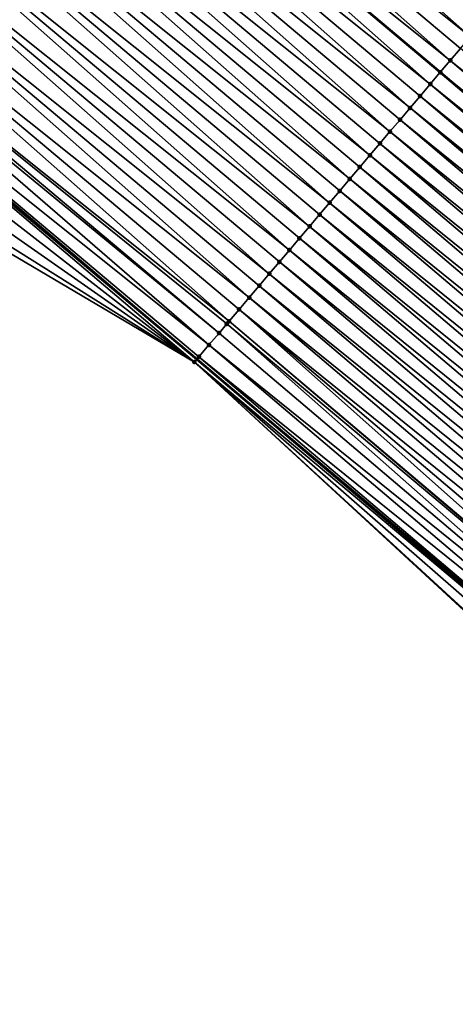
# Model space of a CAD drawing. Header units: feet. Extents: x 2007189 to 2022806, y 818621 to 837694.
# Tile 362 of 656: x 2016239 to 2016253, y 819532 to 819563. Entities that reach past the tile are written whole.
import ezdxf

# ---------------------------------------------------------------- set-up
doc = ezdxf.new("R2010")
doc.units = ezdxf.units.FT
doc.header["$MEASUREMENT"] = 0
for name, color, linetype, lineweight in [('EP_Travel Lane', 172, 'Continuous', 53), ('Road Shots', 141, 'Continuous', 100), ('Road X-Section', 40, 'Continuous', 13), ('STRIPING', 60, 'Continuous', 53)]:
    doc.layers.add(name, color=color, linetype=linetype, lineweight=lineweight)
doc.layers.add('I-77-MM17-21_SB-Surface-Border', color=7, linetype='Continuous')
doc.layers.add('I-77-MM17-21_SB-Surface-TIN', color=7, linetype='Continuous')

msp = doc.modelspace()

# ---------------------------------------------------------------- linework, layer by layer
at = {"layer": 'EP_Travel Lane'}
msp.add_polyline3d([(2016183.202506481, 819603.6958262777, 265.0733781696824), (2016198.532178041, 819590.8528946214, 265.3209503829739), (2016213.861730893, 819578.010062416, 265.5803117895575), (2016229.191185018, 819565.1673129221, 265.8494773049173), (2016244.475745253, 819552.3482420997, 266.109085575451), (2016259.723848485, 819539.4088464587, 266.3687006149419), (2016275.026740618, 819526.4409849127, 266.6317051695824), (2016290.321655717, 819513.5564593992, 266.8704071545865), (2016305.616230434, 819500.6722206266, 267.1444673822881), (2016320.911125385, 819487.787712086, 267.3852626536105), (2016336.205997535, 819474.9032227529, 267.6284244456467), (2016351.500970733, 819462.0186482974, 267.8610853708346), (2016366.795694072, 819449.1342843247, 268.119710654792), (2016382.090362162, 819436.2499668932, 268.384071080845), (2016397.385141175, 819423.36555602, 268.6369120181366), (2016412.679787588, 819410.4812568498, 268.9035286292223), (2016427.977844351, 819397.6047015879, 269.161421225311), (2016443.300191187, 819384.7528080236, 269.3954837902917), (2016458.622623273, 819371.9008429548, 269.6206614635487), (2016473.944835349, 819359.0490624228, 269.8687680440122), (2016489.266939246, 819346.1973726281, 270.128160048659), (2016504.589087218, 819333.3456458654, 270.3829531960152)], dxfattribs=at)
at = {"layer": 'I-77-MM17-21_SB-Surface-Border', "color": 3, "linetype": 'Continuous', "lineweight": -3}
msp.add_polyline3d([(2016504.315146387, 819333.0189122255, 270.3760323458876), (2016488.99301617, 819345.8706340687, 270.1199002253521), (2016473.097372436, 819358.0378913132, 269.8274183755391), (2016457.396885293, 819370.4383548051, 269.5624527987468), (2016441.672799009, 819382.8112668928, 269.3274584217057), (2016426.79828295, 819396.1974727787, 269.1138127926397), (2016412.169920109, 819409.8727367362, 268.8853118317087), (2016395.360763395, 819420.9494025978, 268.5602324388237), (2016380.304748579, 819434.1189575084, 268.3252186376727), (2016364.656033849, 819446.5807198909, 268.0479512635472), (2016350.114952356, 819460.364253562, 267.801350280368), (2016335.247964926, 819473.7593316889, 267.5690900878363), (2016320.019028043, 819486.7226995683, 267.3377626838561), (2016303.152086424, 819497.730594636, 267.0205578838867), (2016290.260975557, 819513.4840252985, 266.8675688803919), (2016274.061169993, 819525.2883479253, 266.5848943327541), (2016259.111439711, 819538.6864703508, 266.3334746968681), (2016244.398538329, 819552.257178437, 266.1049946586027), (2016226.980209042, 819562.5331212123, 265.7212940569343), (2016211.883923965, 819575.6538988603, 265.4767556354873), (2016197.786978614, 819589.9652309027, 265.2864947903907), (2016181.556114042, 819601.7345447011, 264.9904818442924)], dxfattribs=at)
at = {"layer": 'I-77-MM17-21_SB-Surface-TIN', "color": 128, "linetype": 'Continuous', "lineweight": -3}
for points in [[(2016237.632886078, 819575.2194163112, 266.0709151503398), (2016253.273328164, 819562.7204458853, 266.3569581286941), (2016238.275966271, 819575.9852151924, 266.0897367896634)], [(2016238.275966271, 819575.9852151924, 266.0897367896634), (2016253.273328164, 819562.7204458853, 266.3569581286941), (2016253.596747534, 819563.1017593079, 266.3664422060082)], [(2016238.275966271, 819575.9852151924, 266.0897367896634), (2016253.596747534, 819563.1017593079, 266.3664422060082), (2016253.920166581, 819563.4830730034, 266.3759591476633)], [(2016237.632886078, 819575.2194163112, 266.0709151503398), (2016236.989827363, 819574.4535705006, 266.0485438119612), (2016252.626500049, 819561.9578100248, 266.3369039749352)], [(2016237.632886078, 819575.2194163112, 266.0709151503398), (2016252.626500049, 819561.9578100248, 266.3369039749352), (2016252.949912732, 819562.3391291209, 266.3470715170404)], [(2016237.632886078, 819575.2194163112, 266.0709151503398), (2016252.949912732, 819562.3391291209, 266.3470715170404), (2016253.273328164, 819562.7204458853, 266.3569581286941)], [(2016236.346804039, 819573.6877527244, 266.0254825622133), (2016251.979665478, 819561.1951796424, 266.3175097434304), (2016236.989827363, 819574.4535705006, 266.0485438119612)], [(2016251.979665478, 819561.1951796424, 266.3175097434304), (2016252.303084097, 819561.5764934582, 266.3270582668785), (2016236.989827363, 819574.4535705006, 266.0485438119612)], [(2016252.626500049, 819561.9578100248, 266.3369039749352), (2016236.989827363, 819574.4535705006, 266.0485438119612), (2016252.303084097, 819561.5764934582, 266.3270582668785)], [(2016235.703663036, 819572.922004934, 266.0127068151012), (2016251.332808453, 819560.4325683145, 266.3004108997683), (2016236.346804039, 819573.6877527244, 266.0254825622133)], [(2016236.346804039, 819573.6877527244, 266.0254825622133), (2016251.332808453, 819560.4325683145, 266.3004108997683), (2016251.656239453, 819560.8138718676, 266.3087060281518)], [(2016236.346804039, 819573.6877527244, 266.0254825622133), (2016251.656239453, 819560.8138718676, 266.3087060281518), (2016251.979665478, 819561.1951796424, 266.3175097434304)], [(2016235.060547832, 819572.1562354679, 265.9973660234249), (2016250.685948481, 819559.6699594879, 266.2836133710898), (2016235.703663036, 819572.922004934, 266.0127068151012)], [(2016235.703663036, 819572.922004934, 266.0127068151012), (2016250.685948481, 819559.6699594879, 266.2836133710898), (2016251.009378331, 819560.051264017, 266.2920260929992)], [(2016235.703663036, 819572.922004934, 266.0127068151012), (2016251.009378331, 819560.051264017, 266.2920260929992), (2016251.332808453, 819560.4325683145, 266.3004108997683)], [(2016234.41743924, 819571.390460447, 265.9813679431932), (2016250.039089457, 819558.9073498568, 266.2667189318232), (2016235.060547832, 819572.1562354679, 265.9973660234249)], [(2016235.060547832, 819572.1562354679, 265.9973660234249), (2016250.039089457, 819558.9073498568, 266.2667189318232), (2016250.362519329, 819559.2886543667, 266.2751293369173)], [(2016235.060547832, 819572.1562354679, 265.9973660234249), (2016250.362519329, 819559.2886543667, 266.2751293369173), (2016250.685948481, 819559.6699594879, 266.2836133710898)], [(2016233.774322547, 819570.6246922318, 265.9661752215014), (2016249.392226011, 819558.1447439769, 266.2502763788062), (2016234.41743924, 819571.390460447, 265.9813679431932)], [(2016234.41743924, 819571.390460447, 265.9813679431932), (2016249.392226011, 819558.1447439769, 266.2502763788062), (2016249.715658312, 819558.5260464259, 266.2584385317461)], [(2016234.41743924, 819571.390460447, 265.9813679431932), (2016249.715658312, 819558.5260464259, 266.2584385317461), (2016250.039089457, 819558.9073498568, 266.2667189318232)], [(2016233.131186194, 819569.8589405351, 265.9529372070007), (2016248.74535419, 819557.3821452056, 266.2346901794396), (2016233.774322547, 819570.6246922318, 265.9661752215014)], [(2016233.774322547, 819570.6246922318, 265.9661752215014), (2016248.74535419, 819557.3821452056, 266.2346901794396), (2016249.068791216, 819557.7634436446, 266.2423692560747)], [(2016233.774322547, 819570.6246922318, 265.9661752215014), (2016249.068791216, 819557.7634436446, 266.2423692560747), (2016249.392226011, 819558.1447439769, 266.2502763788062)], [(2016232.488048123, 819569.0931902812, 265.9398699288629), (2016248.098475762, 819556.6195520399, 266.2197792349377), (2016233.131186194, 819569.8589405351, 265.9529372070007)], [(2016233.131186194, 819569.8589405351, 265.9529372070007), (2016248.098475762, 819556.6195520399, 266.2197792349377), (2016248.421915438, 819557.0008482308, 266.2271874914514)], [(2016233.131186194, 819569.8589405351, 265.9529372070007), (2016248.421915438, 819557.0008482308, 266.2271874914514), (2016248.74535419, 819557.3821452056, 266.2346901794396)], [(2016231.844923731, 819568.3274285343, 265.925442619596), (2016247.45160037, 819555.856956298, 266.2045579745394), (2016232.488048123, 819569.0931902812, 265.9398699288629)], [(2016232.488048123, 819569.0931902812, 265.9398699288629), (2016247.45160037, 819555.856956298, 266.2045579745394), (2016247.775037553, 819556.2382546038, 266.2122209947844)], [(2016232.488048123, 819569.0931902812, 265.9398699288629), (2016247.775037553, 819556.2382546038, 266.2122209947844), (2016248.098475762, 819556.6195520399, 266.2197792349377)], [(2016231.20179628, 819567.5616693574, 265.9113194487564), (2016246.804725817, 819555.0943598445, 266.1892509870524), (2016231.844923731, 819568.3274285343, 265.925442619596)], [(2016231.844923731, 819568.3274285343, 265.925442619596), (2016246.804725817, 819555.0943598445, 266.1892509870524), (2016247.128162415, 819555.4756586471, 266.196973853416)], [(2016231.844923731, 819568.3274285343, 265.925442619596), (2016247.128162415, 819555.4756586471, 266.196973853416), (2016247.45160037, 819555.856956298, 266.2045579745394)], [(2016230.558676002, 819566.7959041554, 265.8964832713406), (2016246.157856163, 819554.3317592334, 266.1734431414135), (2016231.20179628, 819567.5616693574, 265.9113194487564)], [(2016231.20179628, 819567.5616693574, 265.9113194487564), (2016246.157856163, 819554.3317592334, 266.1734431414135), (2016246.481289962, 819554.7130604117, 266.1814521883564)], [(2016231.20179628, 819567.5616693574, 265.9113194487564), (2016246.481289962, 819554.7130604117, 266.1814521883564), (2016246.804725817, 819555.0943598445, 266.1892509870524)], [(2016229.915584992, 819566.0301143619, 265.8787370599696), (2016245.511005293, 819553.5691426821, 266.1557150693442), (2016230.558676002, 819566.7959041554, 265.8964832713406)], [(2016230.558676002, 819566.7959041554, 265.8964832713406), (2016245.511005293, 819553.5691426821, 266.1557150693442), (2016245.834426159, 819553.9504548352, 266.1650461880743)], [(2016230.558676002, 819566.7959041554, 265.8964832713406), (2016245.834426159, 819553.9504548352, 266.1650461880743), (2016246.157856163, 819554.3317592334, 266.1734431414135)], [(2016229.776772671, 819565.8647992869, 265.8740248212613), (2016245.187611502, 819553.187807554, 266.1436162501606), (2016229.915584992, 819566.0301143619, 265.8787370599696)], [(2016229.915584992, 819566.0301143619, 265.8787370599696), (2016245.187611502, 819553.187807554, 266.1436162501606), (2016245.439343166, 819553.4846471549, 266.1533393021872)], [(2016229.915584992, 819566.0301143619, 265.8787370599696), (2016245.439343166, 819553.4846471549, 266.1533393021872), (2016245.511005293, 819553.5691426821, 266.1557150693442)], [(2016229.272566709, 819565.2642634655, 265.8537601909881), (2016244.864243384, 819552.8064506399, 266.1288929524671), (2016229.776772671, 819565.8647992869, 265.8740248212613)], [(2016229.776772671, 819565.8647992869, 265.8740248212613), (2016244.864243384, 819552.8064506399, 266.1288929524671), (2016245.187611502, 819553.187807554, 266.1436162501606)], [(2016228.629637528, 819564.4983377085, 265.819924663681), (2016244.398538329, 819552.257178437, 266.1049946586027), (2016229.191185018, 819565.1673129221, 265.8494773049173)], [(2016229.272566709, 819565.2642634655, 265.8537601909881), (2016229.191185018, 819565.1673129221, 265.8494773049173), (2016244.475745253, 819552.3482420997, 266.109085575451)], [(2016244.398538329, 819552.257178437, 266.1049946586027), (2016244.475745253, 819552.3482420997, 266.109085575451), (2016229.191185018, 819565.1673129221, 265.8494773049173)], [(2016229.272566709, 819565.2642634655, 265.8537601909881), (2016244.475745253, 819552.3482420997, 266.109085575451), (2016244.540891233, 819552.425080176, 266.1125374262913)], [(2016229.272566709, 819565.2642634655, 265.8537601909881), (2016244.540891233, 819552.425080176, 266.1125374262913), (2016244.864243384, 819552.8064506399, 266.1288929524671)], [(2016227.986755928, 819563.7323719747, 265.7813584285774), (2016244.398538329, 819552.257178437, 266.1049946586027), (2016228.629637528, 819564.4983377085, 265.819924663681)], [(2016227.343882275, 819562.9663995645, 265.7420021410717), (2016244.398538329, 819552.257178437, 266.1049946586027), (2016227.986755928, 819563.7323719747, 265.7813584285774)], [(2016227.343882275, 819562.9663995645, 265.7420021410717), (2016226.980209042, 819562.5331212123, 265.7212940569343), (2016244.398538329, 819552.257178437, 266.1049946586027)], [(2016268.198002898, 819549.3997445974, 266.608017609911), (2016252.949912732, 819562.3391291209, 266.3470715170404), (2016252.626500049, 819561.9578100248, 266.3369039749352)], [(2016267.874590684, 819549.0184251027, 266.5978022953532), (2016252.626500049, 819561.9578100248, 266.3369039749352), (2016252.303084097, 819561.5764934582, 266.3270582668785)], [(2016267.874590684, 819549.0184251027, 266.5978022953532), (2016268.198002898, 819549.3997445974, 266.608017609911), (2016252.626500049, 819561.9578100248, 266.3369039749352)], [(2016251.979665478, 819561.1951796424, 266.3175097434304), (2016267.551178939, 819548.6371049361, 266.5875252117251), (2016252.303084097, 819561.5764934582, 266.3270582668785)], [(2016267.874590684, 819549.0184251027, 266.5978022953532), (2016252.303084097, 819561.5764934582, 266.3270582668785), (2016267.551178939, 819548.6371049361, 266.5875252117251)], [(2016267.227763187, 819548.2557887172, 266.577685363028), (2016251.979665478, 819561.1951796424, 266.3175097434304), (2016251.656239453, 819560.8138718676, 266.3087060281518)], [(2016267.227763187, 819548.2557887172, 266.577685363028), (2016267.551178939, 819548.6371049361, 266.5875252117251), (2016251.979665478, 819561.1951796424, 266.3175097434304)], [(2016266.904337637, 819547.8744805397, 266.5688333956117), (2016251.656239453, 819560.8138718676, 266.3087060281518), (2016251.332808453, 819560.4325683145, 266.3004108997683)], [(2016266.904337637, 819547.8744805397, 266.5688333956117), (2016267.227763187, 819548.2557887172, 266.577685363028), (2016251.656239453, 819560.8138718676, 266.3087060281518)], [(2016266.580905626, 819547.4931778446, 266.5606418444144), (2016251.332808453, 819560.4325683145, 266.3004108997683), (2016251.009378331, 819560.051264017, 266.2920260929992)], [(2016266.580905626, 819547.4931778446, 266.5606418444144), (2016266.904337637, 819547.8744805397, 266.5688333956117), (2016251.332808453, 819560.4325683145, 266.3004108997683)], [(2016266.257468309, 819547.1118796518, 266.552992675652), (2016251.009378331, 819560.051264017, 266.2920260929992), (2016250.685948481, 819559.6699594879, 266.2836133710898)], [(2016266.257468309, 819547.1118796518, 266.552992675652), (2016266.580905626, 819547.4931778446, 266.5606418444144), (2016251.009378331, 819560.051264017, 266.2920260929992)], [(2016265.934030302, 819546.7305820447, 266.5454140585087), (2016250.685948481, 819559.6699594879, 266.2836133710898), (2016250.362519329, 819559.2886543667, 266.2751293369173)], [(2016265.934030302, 819546.7305820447, 266.5454140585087), (2016266.257468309, 819547.1118796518, 266.552992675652), (2016250.685948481, 819559.6699594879, 266.2836133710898)], [(2016265.610593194, 819546.3492836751, 266.5377435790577), (2016250.362519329, 819559.2886543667, 266.2751293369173), (2016250.039089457, 819558.9073498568, 266.2667189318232)], [(2016265.610593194, 819546.3492836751, 266.5377435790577), (2016265.934030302, 819546.7305820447, 266.5454140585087), (2016250.362519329, 819559.2886543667, 266.2751293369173)], [(2016265.287156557, 819545.9679849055, 266.5300249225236), (2016250.039089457, 819558.9073498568, 266.2667189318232), (2016249.715658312, 819558.5260464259, 266.2584385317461)], [(2016265.287156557, 819545.9679849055, 266.5300249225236), (2016265.610593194, 819546.3492836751, 266.5377435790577), (2016250.039089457, 819558.9073498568, 266.2667189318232)], [(2016264.96372092, 819545.586685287, 266.5222040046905), (2016249.715658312, 819558.5260464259, 266.2584385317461), (2016249.392226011, 819558.1447439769, 266.2502763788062)], [(2016264.96372092, 819545.586685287, 266.5222040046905), (2016265.287156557, 819545.9679849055, 266.5300249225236), (2016249.715658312, 819558.5260464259, 266.2584385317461)], [(2016264.640286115, 819545.2053849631, 266.5142981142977), (2016249.392226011, 819558.1447439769, 266.2502763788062), (2016249.068791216, 819557.7634436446, 266.2423692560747)], [(2016264.640286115, 819545.2053849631, 266.5142981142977), (2016264.96372092, 819545.586685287, 266.5222040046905), (2016249.392226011, 819558.1447439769, 266.2502763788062)], [(2016264.316851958, 819544.8240840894, 266.5063259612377), (2016249.068791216, 819557.7634436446, 266.2423692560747), (2016248.74535419, 819557.3821452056, 266.2346901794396)], [(2016264.316851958, 819544.8240840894, 266.5063259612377), (2016264.640286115, 819545.2053849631, 266.5142981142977), (2016249.068791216, 819557.7634436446, 266.2423692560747)], [(2016263.993419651, 819544.4427816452, 266.4981646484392), (2016248.74535419, 819557.3821452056, 266.2346901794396), (2016248.421915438, 819557.0008482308, 266.2271874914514)], [(2016263.993419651, 819544.4427816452, 266.4981646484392), (2016264.316851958, 819544.8240840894, 266.5063259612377), (2016248.74535419, 819557.3821452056, 266.2346901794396)], [(2016263.66998644, 819544.0614799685, 266.490095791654), (2016248.421915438, 819557.0008482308, 266.2271874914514), (2016248.098475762, 819556.6195520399, 266.2197792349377)], [(2016263.66998644, 819544.0614799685, 266.490095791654), (2016263.993419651, 819544.4427816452, 266.4981646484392), (2016248.421915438, 819557.0008482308, 266.2271874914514)], [(2016263.346555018, 819543.6801767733, 266.481844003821), (2016248.098475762, 819556.6195520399, 266.2197792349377), (2016247.775037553, 819556.2382546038, 266.2122209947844)], [(2016263.346555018, 819543.6801767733, 266.481844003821), (2016263.66998644, 819544.0614799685, 266.490095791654), (2016248.098475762, 819556.6195520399, 266.2197792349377)], [(2016263.023125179, 819543.2988722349, 266.4734304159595), (2016247.775037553, 819556.2382546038, 266.2122209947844), (2016247.45160037, 819555.856956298, 266.2045579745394)], [(2016263.023125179, 819543.2988722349, 266.4734304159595), (2016263.346555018, 819543.6801767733, 266.481844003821), (2016247.775037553, 819556.2382546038, 266.2122209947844)], [(2016262.699694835, 819542.9175681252, 266.4650684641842), (2016247.45160037, 819555.856956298, 266.2045579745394), (2016247.128162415, 819555.4756586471, 266.196973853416)], [(2016262.699694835, 819542.9175681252, 266.4650684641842), (2016263.023125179, 819543.2988722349, 266.4734304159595), (2016247.45160037, 819555.856956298, 266.2045579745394)], [(2016262.376264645, 819542.5362638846, 266.4566907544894), (2016247.128162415, 819555.4756586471, 266.196973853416), (2016246.804725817, 819555.0943598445, 266.1892509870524)], [(2016262.376264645, 819542.5362638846, 266.4566907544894), (2016262.699694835, 819542.9175681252, 266.4650684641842), (2016247.128162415, 819555.4756586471, 266.196973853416)], [(2016262.052832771, 819542.1549610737, 266.4484852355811), (2016246.804725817, 819555.0943598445, 266.1892509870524), (2016246.481289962, 819554.7130604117, 266.1814521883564)], [(2016262.052832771, 819542.1549610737, 266.4484852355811), (2016262.376264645, 819542.5362638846, 266.4566907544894), (2016246.804725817, 819555.0943598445, 266.1892509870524)], [(2016261.729398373, 819541.7736604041, 266.4405377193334), (2016246.481289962, 819554.7130604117, 266.1814521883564), (2016246.157856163, 819554.3317592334, 266.1734431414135)], [(2016261.729398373, 819541.7736604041, 266.4405377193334), (2016262.052832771, 819542.1549610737, 266.4484852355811), (2016246.481289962, 819554.7130604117, 266.1814521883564)], [(2016261.405961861, 819541.3923615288, 266.4328063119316), (2016246.157856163, 819554.3317592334, 266.1734431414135), (2016245.834426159, 819553.9504548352, 266.1650461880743)], [(2016261.405961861, 819541.3923615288, 266.4328063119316), (2016261.729398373, 819541.7736604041, 266.4405377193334), (2016246.157856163, 819554.3317592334, 266.1734431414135)], [(2016260.781371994, 819540.6559969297, 266.4160387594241), (2016245.834426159, 819553.9504548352, 266.1650461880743), (2016245.511005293, 819553.5691426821, 266.1557150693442)], [(2016260.781371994, 819540.6559969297, 266.4160387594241), (2016261.082528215, 819541.0110602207, 266.4247818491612), (2016245.834426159, 819553.9504548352, 266.1650461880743)], [(2016261.082528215, 819541.0110602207, 266.4247818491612), (2016261.405961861, 819541.3923615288, 266.4328063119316), (2016245.834426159, 819553.9504548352, 266.1650461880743)], [(2016260.435715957, 819540.248410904, 266.4031071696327), (2016245.439343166, 819553.4846471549, 266.1533393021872), (2016245.187611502, 819553.187807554, 266.1436162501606)], [(2016260.759109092, 819540.6297465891, 266.4152728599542), (2016245.511005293, 819553.5691426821, 266.1557150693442), (2016245.439343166, 819553.4846471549, 266.1533393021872)], [(2016260.435715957, 819540.248410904, 266.4031071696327), (2016260.759109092, 819540.6297465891, 266.4152728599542), (2016245.439343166, 819553.4846471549, 266.1533393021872)], [(2016260.759109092, 819540.6297465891, 266.4152728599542), (2016260.781371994, 819540.6559969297, 266.4160387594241), (2016245.511005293, 819553.5691426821, 266.1557150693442)], [(2016260.435715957, 819540.248410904, 266.4031071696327), (2016245.187611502, 819553.187807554, 266.1436162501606), (2016244.864243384, 819552.8064506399, 266.1288929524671)], [(2016260.112345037, 819539.8670563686, 266.3886706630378), (2016244.864243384, 819552.8064506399, 266.1288929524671), (2016244.540891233, 819552.425080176, 266.1125374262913)], [(2016260.112345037, 819539.8670563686, 266.3886706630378), (2016260.435715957, 819540.248410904, 266.4031071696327), (2016244.864243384, 819552.8064506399, 266.1288929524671)], [(2016259.788993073, 819539.4856857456, 266.3722961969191), (2016244.540891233, 819552.425080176, 266.1125374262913), (2016244.475745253, 819552.3482420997, 266.109085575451)], [(2016259.788993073, 819539.4856857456, 266.3722961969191), (2016260.112345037, 819539.8670563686, 266.3886706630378), (2016244.540891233, 819552.425080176, 266.1125374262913)], [(2016244.398538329, 819552.257178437, 266.1049946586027), (2016259.723848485, 819539.4088464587, 266.3687006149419), (2016244.475745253, 819552.3482420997, 266.109085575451)], [(2016259.465655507, 819539.1043029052, 266.3544499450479), (2016259.723848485, 819539.4088464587, 266.3687006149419), (2016244.398538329, 819552.257178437, 266.1049946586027)], [(2016259.111439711, 819538.6864703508, 266.3334746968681), (2016259.142330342, 819538.722909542, 266.3353360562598), (2016244.398538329, 819552.257178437, 266.1049946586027)], [(2016259.142330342, 819538.722909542, 266.3353360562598), (2016259.465655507, 819539.1043029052, 266.3544499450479), (2016244.398538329, 819552.257178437, 266.1049946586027)], [(2016259.788993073, 819539.4856857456, 266.3722961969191), (2016244.475745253, 819552.3482420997, 266.109085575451), (2016259.723848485, 819539.4088464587, 266.3687006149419)]]:
    msp.add_3dface(points, dxfattribs=at)
at = {"layer": 'Road Shots', "lineweight": 100}
for p in [(2016252.626500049, 819561.9578100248, 266.3369039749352), (2016252.303084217, 819561.5764936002, 266.32705827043), (2016251.979665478, 819561.1951796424, 266.3175097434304), (2016251.656239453, 819560.8138718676, 266.3087060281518), (2016251.332808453, 819560.4325683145, 266.3004108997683), (2016251.009378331, 819560.051264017, 266.2920260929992), (2016250.685948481, 819559.6699594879, 266.2836133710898), (2016250.362519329, 819559.2886543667, 266.2751293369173), (2016250.039089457, 819558.9073498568, 266.2667189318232), (2016249.715658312, 819558.5260464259, 266.2584385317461), (2016249.392226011, 819558.1447439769, 266.2502763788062), (2016249.068791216, 819557.7634436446, 266.2423692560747), (2016248.74535419, 819557.3821452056, 266.2346901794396), (2016248.421915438, 819557.0008482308, 266.2271874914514), (2016248.098475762, 819556.6195520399, 266.2197792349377), (2016247.775037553, 819556.2382546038, 266.2122209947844), (2016247.45160037, 819555.856956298, 266.2045579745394), (2016247.128162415, 819555.4756586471, 266.196973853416), (2016246.804725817, 819555.0943598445, 266.1892509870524), (2016246.481289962, 819554.7130604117, 266.1814521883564), (2016246.157856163, 819554.3317592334, 266.1734431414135), (2016245.834426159, 819553.9504548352, 266.1650461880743), (2016245.439343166, 819553.4846471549, 266.1533393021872), (2016245.511005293, 819553.5691426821, 266.1557150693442), (2016245.187611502, 819553.187807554, 266.1436162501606), (2016244.864243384, 819552.8064506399, 266.1288929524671), (2016244.540891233, 819552.425080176, 266.1125374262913), (2016244.398538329, 819552.257178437, 266.1049946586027)]:
    msp.add_point(p, dxfattribs=at)
at = {"layer": 'Road X-Section', "extrusion": (0.7655737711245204, -0.6432140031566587, 0.01313571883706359), "elevation": 1016419.885355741, "flags": 128}
msp.add_lwpolyline([(1924496.609817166, -13086.34012572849), (1924495.609817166, -13086.31942316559), (1924494.609817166, -13086.29146053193), (1924494.165665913, -13086.28953833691), (1924493.609817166, -13086.29203521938), (1924492.609817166, -13086.30524986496), (1924491.609817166, -13086.32219643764), (1924490.609817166, -13086.33858104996), (1924489.651761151, -13086.35193627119), (1924489.609817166, -13086.35262458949), (1924488.609817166, -13086.37048520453), (1924487.609817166, -13086.38747810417), (1924486.609817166, -13086.4056749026), (1924485.609817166, -13086.425967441), (1924484.609817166, -13086.44516049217), (1924483.609817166, -13086.46398375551), (1924482.609817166, -13086.48635651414), (1924481.609817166, -13086.50942026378), (1924480.609817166, -13086.52219711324), (1924479.609817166, -13086.53753922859), (1924478.609817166, -13086.55353868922), (1924477.609817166, -13086.5687327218), (1924476.609817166, -13086.58197187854), (1924475.609817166, -13086.59504028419), (1924474.609817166, -13086.60946883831), (1924473.609817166, -13086.62359322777), (1924472.609817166, -13086.63843068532), (1924471.609817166, -13086.65617842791), (1924471.393951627, -13086.66089107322), (1924470.609817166, -13086.68115745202), (1924469.609817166, -13086.71499589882), (1924468.609817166, -13086.7535654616), (1924467.609817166, -13086.79292514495), (1924467.044142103, -13086.81363501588)], dxfattribs=at)
at = {"layer": 'Road X-Section', "extrusion": (0.7624066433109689, -0.64697104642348, 0.01282869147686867), "elevation": 1006974.95633757, "flags": 128}
msp.add_lwpolyline([(1929467.829762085, -12652.71949004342), (1929467.329762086, -12652.70285746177), (1929466.829762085, -12652.69172515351), (1929466.560779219, -12652.68981460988), (1929466.329762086, -12652.6905583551), (1929465.829762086, -12652.69493269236), (1929465.329762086, -12652.70002065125), (1929464.829762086, -12652.70612466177), (1929464.428207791, -12652.71175930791), (1929464.329762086, -12652.71324396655), (1929463.829762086, -12652.72113123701), (1929463.329762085, -12652.72908911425), (1929462.829762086, -12652.73716907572), (1929462.329762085, -12652.7450423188), (1929461.829762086, -12652.75299468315), (1929461.329762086, -12652.76133205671), (1929460.829762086, -12652.77032437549), (1929460.329762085, -12652.77956062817), (1929459.829762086, -12652.78837717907), (1929459.329762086, -12652.79723922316), (1929458.829762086, -12652.80664855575), (1929458.329762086, -12652.81674641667), (1929457.829762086, -12652.82673707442), (1929457.329762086, -12652.83629580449), (1929456.829762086, -12652.84581352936), (1929456.329762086, -12652.8552983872), (1929455.829762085, -12652.86518581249), (1929455.329762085, -12652.87535419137), (1929454.829762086, -12652.88520070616), (1929454.329762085, -12652.89475001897), (1929453.829762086, -12652.90355445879), (1929453.329762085, -12652.91185026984), (1929452.829762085, -12652.92023576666), (1929452.329762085, -12652.92864918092), (1929451.829762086, -12652.93713391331), (1929451.329762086, -12652.94554501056), (1929450.829762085, -12652.9538260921), (1929450.329762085, -12652.96198891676), (1929449.829762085, -12652.96989669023), (1929449.329762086, -12652.97757639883), (1929448.829762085, -12652.98507970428), (1929448.329762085, -12652.99248857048), (1929447.829762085, -12653.00004743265), (1929447.329762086, -12653.00771108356), (1929446.829762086, -12653.01529582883), (1929446.329762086, -12653.02301933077), (1929445.829762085, -12653.03081877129), (1929445.329762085, -12653.03882847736), (1929444.829762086, -12653.04722612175), (1929444.329762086, -12653.05655800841), (1929444.218969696, -12653.05893397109), (1929443.829762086, -12653.0686578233), (1929443.329762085, -12653.0833823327), (1929442.829762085, -12653.09973920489), (1929442.609636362, -12653.10728259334)], dxfattribs=at)
at = {"layer": 'STRIPING'}
msp.add_polyline3d([(2016175.743511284, 819625.9110512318, 265.0394889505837), (2016191.055168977, 819613.0466149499, 265.2839307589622), (2016206.36676912, 819600.1822270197, 265.5340944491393), (2016221.678525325, 819587.3177079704, 265.7687419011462), (2016236.989827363, 819574.4535705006, 266.0485438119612), (2016252.303084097, 819561.5764934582, 266.3270582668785), (2016267.551178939, 819548.6371049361, 266.5875252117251), (2016282.804862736, 819535.7227952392, 266.8444757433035), (2016298.130026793, 819522.874596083, 267.0957226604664), (2016313.455183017, 819510.0264034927, 267.3477829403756), (2016328.780344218, 819497.1782067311, 267.59932602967), (2016344.105654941, 819484.3298846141, 267.8353655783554), (2016359.430928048, 819471.4815940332, 268.0753059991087), (2016374.756149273, 819458.6333469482, 268.3206250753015), (2016390.081314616, 819445.7851467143, 268.5717396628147), (2016405.406293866, 819432.9371024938, 268.8421491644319), (2016420.731313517, 819420.0890244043, 269.108369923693), (2016436.056137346, 819407.2399549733, 269.3728623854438), (2016451.378281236, 819394.3882216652, 269.6275708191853), (2016466.700540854, 819381.5363912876, 269.8702138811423), (2016482.022817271, 819368.6845468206, 270.1111071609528), (2016497.345251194, 819355.8325702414, 270.3355785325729), (2016512.667329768, 819342.980891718, 270.5970966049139)], dxfattribs=at)

doc.saveas('drawing.dxf')
